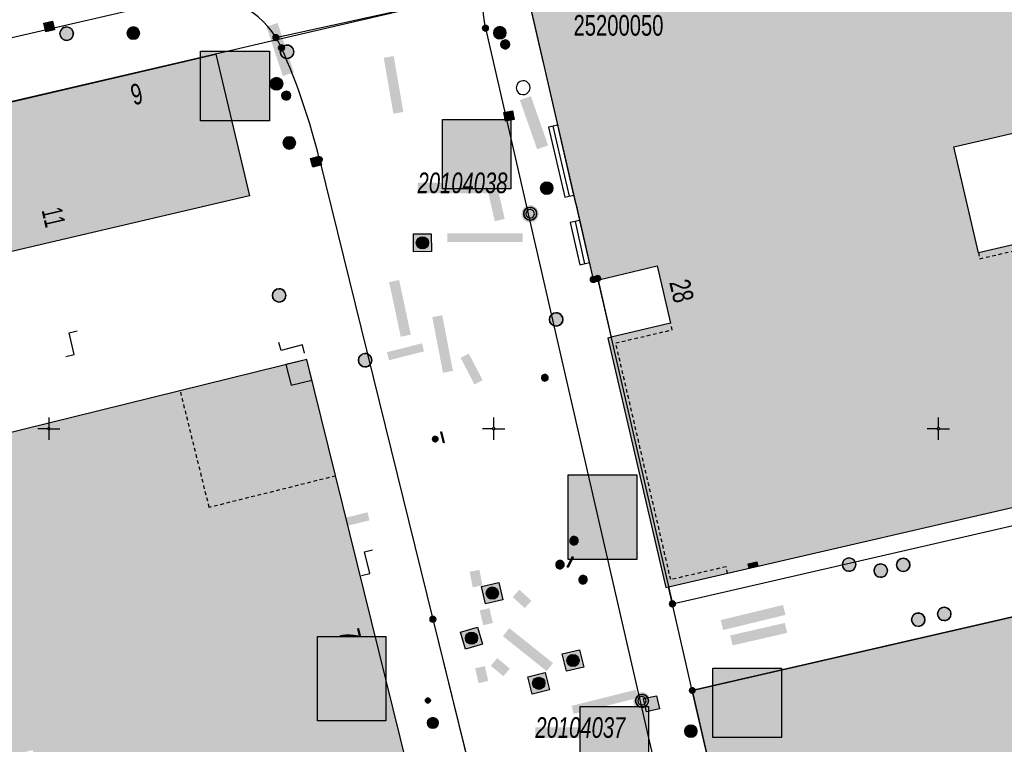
# Model space of a CAD drawing. Header units: metres. Extents: x 2695560 to 2696939, y 1260491 to 1262050.
# Tile 915 of 1005: x 2696499 to 2696555, y 1261582 to 1261623. Entities that reach past the tile are written whole.
import ezdxf

# ---------------------------------------------------------------- set-up
doc = ezdxf.new("R2010")
doc.units = ezdxf.units.M
doc.linetypes.add('AUSGEZOGEN', pattern=[0])
doc.linetypes.add('VERDECKT2_S2', pattern=[0.36, 0.2, -0.16])
for name, color, linetype in [('XR$1$AV_Flächen (EO)', 7, 'AUSGEZOGEN'), ('XR$1$AV_Gebäudeflächen (BB)', 7, 'AUSGEZOGEN'), ('XR$1$AV_Grenzpunkte', 7, 'AUSGEZOGEN'), ('XR$1$AV_Haus-Nr.', 7, 'AUSGEZOGEN'), ('XR$1$AV_Höhenfixpunkt-Nr.', 7, 'AUSGEZOGEN'), ('XR$1$AV_Koordinatennetzpunkte', 7, 'AUSGEZOGEN'), ('XR$1$AV_Lagefixpunkt-Nr.', 7, 'AUSGEZOGEN'), ('XR$1$AV_Lagefixpunkte', 7, 'AUSGEZOGEN'), ('XR$1$AV_Linien (BB)', 7, 'AUSGEZOGEN'), ('XR$1$AV_Linien (EO)', 7, 'AUSGEZOGEN'), ('XR$1$AW_LK_Einlaufschacht alt', 24, 'AUSGEZOGEN'), ('XR$1$AW_LK_Schachtdeckel', 24, 'AUSGEZOGEN'), ('XR$1$AW_LK_Zwischenpunkt', 24, 'AUSGEZOGEN'), ('XR$1$EW_LK_Bauwerk', 1, 'AUSGEZOGEN'), ('XR$1$EW_LK_Bauwerk_FL_Linie_Punkt', 1, 'AUSGEZOGEN'), ('XR$1$EW_LK_Knoten', 1, 'AUSGEZOGEN'), ('XR$1$FM_LK_SW_TRASSEKNOTEN', 94, 'AUSGEZOGEN'), ('XR$1$Liegenschaftsgrenzen', 7, 'AUSGEZOGEN'), ('XR$1$PFAV', 255, 'AUSGEZOGEN'), ('XR$1$PFAW', 255, 'AUSGEZOGEN'), ('XR$1$PFEW', 255, 'AUSGEZOGEN'), ('XR$1$PFWA', 255, 'AUSGEZOGEN'), ('XR$1$PFWFM', 255, 'AUSGEZOGEN'), ('XR$1$RAEW', 8, 'AUSGEZOGEN'), ('XR$1$RP_Abstandslinie', 7, 'AUSGEZOGEN'), ('XR$1$WA_LK_Absperrarmatur', 171, 'AUSGEZOGEN'), ('XR$1$WA_LK_Rohrleitungsteil', 171, 'AUSGEZOGEN')]:
    doc.layers.add(name, color=color, linetype=linetype)
doc.styles.add('ARIAL', font='arial.ttf')

# ---------------------------------------------------------------- blocks, each defined once
blk = doc.blocks.new('COMPLEXOBJECT_493')
at = {"layer": 'XR$1$AV_Linien (BB)', "color": 7, "linetype": 'AUSGEZOGEN', "transparency": 33554687}
for centre, radius, start, end in [((6508.467, 11619.312), 5.07, 24.6367, 32.0243), ((6478.427, 11606.134), 37.873, 13.7554, 23.8131)]:
    blk.add_arc(centre, radius, start, end, dxfattribs=at)
blk = doc.blocks.new('COMPLEXOBJECT_494')
at = {"layer": 'XR$1$AV_Linien (BB)', "color": 7, "linetype": 'AUSGEZOGEN', "transparency": 33554687}
blk.add_line((6464.045, 11614.135), (6507.503, 11624.243), dxfattribs=at)
blk.add_arc((6508.525, 11619.346), 5.002, 32.0385, 101.7879, dxfattribs=at)
blk = doc.blocks.new('COMPLEXOBJECT_514')
at = {"layer": 'XR$1$AV_Linien (BB)', "color": 7, "linetype": 'AUSGEZOGEN', "transparency": 33554687}
blk.add_line((6524.541, 11622.527), (6559.285, 11471.249), dxfattribs=at)
blk.add_arc((6529.922, 11623.78), 5.525, 171.7011, 193.1034, dxfattribs=at)
blk = doc.blocks.new('COMPLEXOBJECT_754')
at = {"layer": 'XR$1$AV_Linien (BB)', "color": 7, "linetype": 'AUSGEZOGEN', "transparency": 33554687}
blk.add_lwpolyline([(6515.213, 11615.139), (6521.59, 11589.285), (6541.451, 11508.777)], dxfattribs=at)
blk = doc.blocks.new('COMPLEXOBJECT_1411')
at = {"layer": 'XR$1$Liegenschaftsgrenzen', "color": 7, "linetype": 'AUSGEZOGEN', "transparency": 33554687}
blk.add_line((6524.541, 11622.527), (6559.285, 11471.249), dxfattribs=at)
blk.add_arc((6529.922, 11623.78), 5.525, 171.7011, 193.1034, dxfattribs=at)
blk = doc.blocks.new('COMPLEXOBJECT_1415')
at = {"layer": 'XR$1$Liegenschaftsgrenzen', "color": 7, "linetype": 'AUSGEZOGEN', "transparency": 33554687}
for centre, radius, start, end in [((6508.467, 11619.312), 5.07, 24.6367, 32.0243), ((6478.427, 11606.134), 37.873, 13.7554, 23.8131)]:
    blk.add_arc(centre, radius, start, end, dxfattribs=at)
blk = doc.blocks.new('COMPLEXOBJECT_1416')
at = {"layer": 'XR$1$Liegenschaftsgrenzen', "color": 7, "linetype": 'AUSGEZOGEN', "transparency": 33554687}
blk.add_line((6521.59, 11589.285), (6541.451, 11508.777), dxfattribs=at)
blk = doc.blocks.new('COMPLEXOBJECT_1432')
at = {"layer": 'XR$1$Liegenschaftsgrenzen', "color": 7, "linetype": 'AUSGEZOGEN', "transparency": 33554687}
blk.add_line((6464.045, 11614.135), (6507.503, 11624.243), dxfattribs=at)
blk.add_arc((6508.525, 11619.346), 5.002, 32.0385, 101.7879, dxfattribs=at)
blk = doc.blocks.new('BWAV1')
at = {"layer": 'XR$1$PFAV', "transparency": 33554687}
blk.add_hatch(color=7, dxfattribs=at).paths.add_polyline_path([(0.67, 0), (0.656, 0.135), (0.616, 0.264), (0.55, 0.383), (0.462, 0.486), (0.354, 0.569), (0.233, 0.628), (0.101, 0.662), (-0.034, 0.669), (-0.168, 0.649), (-0.295, 0.602), (-0.41, 0.53), (-0.508, 0.436), (-0.586, 0.325), (-0.639, 0.201), (-0.667, 0.068), (-0.667, -0.068), (-0.639, -0.201), (-0.586, -0.325), (-0.508, -0.436), (-0.41, -0.53), (-0.295, -0.602), (-0.168, -0.649), (-0.034, -0.669), (0.101, -0.662), (0.233, -0.628), (0.354, -0.569), (0.462, -0.486), (0.55, -0.383), (0.616, -0.264), (0.656, -0.135)])
at = {"color": 7, "transparency": 33554687}
for radius, start, end in [(0.5, 91.19481, 268.80519), (0.326, 91.19481, 268.80519), (0.5, 268.80519, 91.19481), (0.326, 268.80519, 91.19481)]:
    blk.add_arc((0, 0), radius, start, end, dxfattribs=at)
at = {"layer": 'XR$1$PFAV', "transparency": 33554687}
blk.add_circle((0, 0), 0.5, dxfattribs=at)
blk = doc.blocks.new('BAV15')
at = {"layer": 'XR$1$PFAV', "transparency": 33554687}
blk.add_hatch(color=7, dxfattribs=at).paths.add_polyline_path([(0.5, 0), (0.49, 0.1), (0.46, 0.2), (0.41, 0.29), (0.34, 0.36), (0.26, 0.42), (0.17, 0.47), (0.08, 0.49), (-0.03, 0.5), (-0.13, 0.48), (-0.22, 0.45), (-0.31, 0.4), (-0.38, 0.33), (-0.44, 0.24), (-0.48, 0.15), (-0.5, 0.05), (-0.5, -0.05), (-0.48, -0.15), (-0.44, -0.24), (-0.38, -0.33), (-0.31, -0.4), (-0.22, -0.45), (-0.13, -0.48), (-0.03, -0.5), (0.08, -0.49), (0.17, -0.47), (0.26, -0.42), (0.34, -0.36), (0.41, -0.29), (0.46, -0.2), (0.49, -0.1)])
at = {"color": 7, "transparency": 33554687}
for start, end in [(90, 270), (270, 90)]:
    blk.add_arc((0, 0), 0.5, start, end, dxfattribs=at)
at = {"layer": 'XR$1$PFAV', "transparency": 33554687}
blk.add_circle((0, 0), 0.5, dxfattribs=at)
blk = doc.blocks.new('BWAV20')
at = {"true_color": 0x000000, "transparency": 33554687}
blk.add_hatch(color=18, dxfattribs=at).paths.add_polyline_path([(0.17, 0), (0.16, 0.03), (0.15, 0.07), (0.14, 0.1), (0.11, 0.12), (0.09, 0.14), (0.06, 0.16), (0.03, 0.16), (-0.01, 0.17), (-0.04, 0.16), (-0.07, 0.15), (-0.1, 0.13), (-0.13, 0.11), (-0.15, 0.08), (-0.16, 0.05), (-0.17, 0.02), (-0.17, -0.02), (-0.16, -0.05), (-0.15, -0.08), (-0.13, -0.11), (-0.1, -0.13), (-0.07, -0.15), (-0.04, -0.16), (-0.01, -0.17), (0.03, -0.16), (0.06, -0.16), (0.09, -0.14), (0.11, -0.12), (0.14, -0.1), (0.15, -0.07), (0.16, -0.03)])
at = {"layer": 'XR$1$PFAV', "transparency": 33554687}
blk.add_hatch(color=7, dxfattribs=at).paths.add_polyline_path([(0.5, 0), (0.49, 0.1), (0.46, 0.2), (0.41, 0.29), (0.34, 0.36), (0.26, 0.42), (0.17, 0.47), (0.08, 0.49), (-0.03, 0.5), (-0.13, 0.48), (-0.22, 0.45), (-0.31, 0.4), (-0.38, 0.33), (-0.44, 0.24), (-0.48, 0.15), (-0.5, 0.05), (-0.5, -0.05), (-0.48, -0.15), (-0.44, -0.24), (-0.38, -0.33), (-0.31, -0.4), (-0.22, -0.45), (-0.13, -0.48), (-0.03, -0.5), (0.08, -0.49), (0.17, -0.47), (0.26, -0.42), (0.34, -0.36), (0.41, -0.29), (0.46, -0.2), (0.49, -0.1)])
blk = doc.blocks.new('BAV2041')
at = {"color": 7, "transparency": 33554687}
for p, q in [((0, 0.5), (0, 0.05)), ((-0.05, 0), (-0.5, 0)), ((0.05, 0), (0.5, 0)), ((0, -0.05), (0, -0.5))]:
    blk.add_line(p, q, dxfattribs=at)
blk.add_circle((0, 0), 0.05, dxfattribs=at)
for start, end in [(90, 270), (270, 90)]:
    blk.add_arc((0, 0), 0.05, start, end, dxfattribs=at)
blk = doc.blocks.new('COMPLEXOBJECT_1439')
at = {"layer": 'XR$1$RP_Abstandslinie', "color": 7, "linetype": 'AUSGEZOGEN', "transparency": 33554687}
blk.add_lwpolyline([(6648.23, 11653.37), (6603.23, 11642.9), (6559.4, 11632.7), (6515.57, 11622.51), (6471.74, 11612.31), (6427.91, 11602.11), (6384.08, 11591.92), (6365.19, 11587.52)], dxfattribs=at)
blk = doc.blocks.new('BAW2089')
at = {"layer": 'XR$1$PFAW', "transparency": 33554687}
blk.add_hatch(color=7, dxfattribs=at).paths.add_polyline_path([(-0.5, 0.5), (-0.5, -0.5), (0.5, -0.5), (0.5, 0.5)])
at = {"transparency": 33554687}
blk.add_lwpolyline([(-0.5, 0.5), (0.5, 0.5), (0.5, -0.5), (-0.5, -0.5), (-0.5, 0.5)], close=True, dxfattribs=at)
at = {"layer": 'XR$1$PFAW', "transparency": 33554687}
blk.add_lwpolyline([(-0.5, 0.5), (0.5, 0.5), (0.5, -0.5), (-0.5, -0.5), (-0.5, 0.5)], close=True, dxfattribs=at)
blk = doc.blocks.new('BAW2092')
at = {"true_color": 0x000000, "transparency": 33554687}
blk.add_hatch(color=18, dxfattribs=at).paths.add_polyline_path([(-0.03, 0.5), (-0.03, -0.5), (0.03, -0.5), (0.03, 0.5)])
at = {"transparency": 33554687}
blk.add_lwpolyline([(-0.03, 0.5), (0.03, 0.5), (0.03, -0.5), (-0.03, -0.5), (-0.03, 0.5)], close=True, dxfattribs=at)
blk = doc.blocks.new('BAW2093')
at = {"transparency": 33554687}
blk.add_lwpolyline([(-0.375, -0.5), (0, -0.5), (0, 0.5), (0.375, 0.5)], dxfattribs=at)
blk = doc.blocks.new('BAW2082')
at = {"layer": 'XR$1$PFAW', "transparency": 33554687}
blk.add_hatch(color=7, dxfattribs=at).paths.add_polyline_path([(0.509, -0.003), (0.499, 0.098), (0.469, 0.194), (0.42, 0.283), (0.354, 0.359), (0.274, 0.421), (0.183, 0.466), (0.085, 0.491), (-0.016, 0.496), (-0.116, 0.481), (-0.211, 0.446), (-0.297, 0.392), (-0.37, 0.323), (-0.428, 0.24), (-0.468, 0.147), (-0.488, 0.047), (-0.488, -0.054), (-0.468, -0.153), (-0.428, -0.246), (-0.37, -0.329), (-0.297, -0.398), (-0.211, -0.452), (-0.116, -0.487), (-0.016, -0.502), (0.085, -0.497), (0.183, -0.472), (0.274, -0.427), (0.354, -0.366), (0.42, -0.289), (0.469, -0.2), (0.499, -0.104)])
at = {"transparency": 33554687}
for start, end in [(91.19481, 268.80519), (268.80519, 91.19481)]:
    blk.add_arc((0.01, 0), 0.5, start, end, dxfattribs=at)
at = {"layer": 'XR$1$PFAW', "transparency": 33554687}
blk.add_circle((0.009, -0.003), 0.5, dxfattribs=at)
blk = doc.blocks.new('BAW2087')
at = {"lineweight": 25, "true_color": 0x000000, "transparency": 33554687}
h = blk.add_hatch(color=18, dxfattribs=at)
h.paths.add_polyline_path([(-0.5, 0.5), (-0.5, -0.5), (0.5, -0.5), (0.5, 0.5)])
h.paths.add_polyline_path([(0.337, -0.069), (0.316, -0.136), (0.282, -0.196), (0.237, -0.249), (0.182, -0.292), (0.119, -0.322), (0.052, -0.34), (-0.017, -0.343), (-0.086, -0.333), (-0.151, -0.309), (-0.21, -0.272), (-0.261, -0.224), (-0.301, -0.167), (-0.328, -0.103), (-0.342, -0.035), (-0.342, 0.035), (-0.328, 0.103), (-0.301, 0.167), (-0.261, 0.224), (-0.21, 0.272), (-0.151, 0.309), (-0.086, 0.333), (-0.017, 0.343), (0.052, 0.34), (0.119, 0.322), (0.182, 0.292), (0.237, 0.249), (0.282, 0.196), (0.316, 0.136), (0.337, 0.069), (0.344, 0)], flags=16)
at = {"layer": 'XR$1$PFAW', "lineweight": 25, "transparency": 33554687}
blk.add_hatch(color=7, dxfattribs=at).paths.add_polyline_path([(0.344, 0), (0.337, 0.069), (0.316, 0.136), (0.282, 0.196), (0.237, 0.249), (0.182, 0.292), (0.119, 0.322), (0.052, 0.34), (-0.017, 0.343), (-0.086, 0.333), (-0.151, 0.309), (-0.21, 0.272), (-0.261, 0.224), (-0.301, 0.167), (-0.328, 0.103), (-0.342, 0.035), (-0.342, -0.035), (-0.328, -0.103), (-0.301, -0.167), (-0.261, -0.224), (-0.21, -0.272), (-0.151, -0.309), (-0.086, -0.333), (-0.017, -0.343), (0.052, -0.34), (0.119, -0.322), (0.182, -0.292), (0.237, -0.249), (0.282, -0.196), (0.316, -0.136), (0.337, -0.069)])
at = {"lineweight": 25, "transparency": 33554687}
for p, q in [((-0.5, 0.5, 0.993), (0.5, 0.5, 0.993)), ((-0.5, -0.5, 0.993), (-0.5, 0.5, 0.993)), ((0.5, 0.5, 0.993), (0.5, -0.5, 0.993)), ((0.5, -0.5, 0.993), (-0.5, -0.5, 0.993))]:
    blk.add_line(p, q, dxfattribs=at)
blk.add_circle((0, 0), 0.344, dxfattribs=at)
at = {"layer": 'XR$1$PFAW', "lineweight": 25, "transparency": 33554687}
blk.add_line((-0.5, 0.5), (0.5, 0.5), dxfattribs=at)
at = {"layer": 'XR$1$PFAW', "color": 31, "lineweight": 25, "transparency": 33554687}
for p, q in [((-0.5, -0.5), (-0.5, 0.5)), ((0.5, 0.5), (0.5, -0.5)), ((0.5, -0.5), (-0.5, -0.5))]:
    blk.add_line(p, q, dxfattribs=at)
at = {"layer": 'XR$1$PFAW', "lineweight": 25, "transparency": 33554687}
blk.add_circle((0, 0), 0.344, dxfattribs=at)
blk = doc.blocks.new('BAW2088')
at = {"layer": 'XR$1$PFAW', "transparency": 33554687}
blk.add_hatch(color=253, dxfattribs=at).paths.add_polyline_path([(0.51, 0), (0.5, 0.101), (0.47, 0.197), (0.421, 0.286), (0.355, 0.362), (0.275, 0.424), (0.184, 0.469), (0.086, 0.494), (-0.015, 0.499), (-0.115, 0.484), (-0.21, 0.449), (-0.296, 0.395), (-0.369, 0.326), (-0.427, 0.243), (-0.467, 0.15), (-0.487, 0.051), (-0.487, -0.051), (-0.467, -0.15), (-0.427, -0.243), (-0.369, -0.326), (-0.296, -0.395), (-0.21, -0.449), (-0.115, -0.484), (-0.015, -0.499), (0.086, -0.494), (0.184, -0.469), (0.275, -0.424), (0.355, -0.362), (0.421, -0.286), (0.47, -0.197), (0.5, -0.101)])
at = {"transparency": 33554687}
for start, end in [(91.19481, 268.80519), (268.80519, 91.19481)]:
    blk.add_arc((0.01, 0), 0.5, start, end, dxfattribs=at)
at = {"layer": 'XR$1$PFAW', "transparency": 33554687}
blk.add_circle((0.01, 0), 0.5, dxfattribs=at)
blk = doc.blocks.new('BWA2013')
at = {"true_color": 0x000000, "transparency": 33554687}
blk.add_hatch(color=18, dxfattribs=at).paths.add_polyline_path([(-0.291, -0.409), (0.352, 0.357), (0.291, 0.409), (-0.352, -0.357)])
at = {"transparency": 33554687}
blk.add_lwpolyline([(-0.291, -0.409), (-0.352, -0.357), (0.291, 0.409), (0.352, 0.357), (-0.291, -0.409)], close=True, dxfattribs=at)
blk = doc.blocks.new('BWA965')
at = {"layer": 'XR$1$PFWA', "transparency": 33554687}
blk.add_hatch(color=7, dxfattribs=at).paths.add_polyline_path([(0, 0.5), (-0.05, 0.5), (-0.1, 0.49), (-0.15, 0.48), (-0.2, 0.46), (-0.24, 0.44), (-0.29, 0.41), (-0.33, 0.38), (-0.36, 0.34), (-0.4, 0.31), (-0.42, 0.26), (-0.45, 0.22), (-0.47, 0.17), (-0.48, 0.13), (-0.49, 0.08), (-0.5, 0.03), (-0.5, -0.03), (-0.49, -0.08), (-0.48, -0.13), (-0.47, -0.17), (-0.45, -0.22), (-0.42, -0.26), (-0.4, -0.31), (-0.36, -0.34), (-0.33, -0.38), (-0.29, -0.41), (-0.24, -0.44), (-0.2, -0.46), (-0.15, -0.48), (-0.1, -0.49), (-0.05, -0.5), (0, -0.5), (0.05, -0.5), (0.1, -0.49), (0.15, -0.48), (0.2, -0.46), (0.24, -0.44), (0.29, -0.41), (0.33, -0.38), (0.36, -0.34), (0.4, -0.31), (0.42, -0.26), (0.45, -0.22), (0.47, -0.17), (0.48, -0.13), (0.49, -0.08), (0.5, -0.03), (0.5, 0.03), (0.49, 0.08), (0.48, 0.13), (0.47, 0.17), (0.45, 0.22), (0.42, 0.26), (0.4, 0.31), (0.36, 0.34), (0.33, 0.38), (0.29, 0.41), (0.24, 0.44), (0.2, 0.46), (0.15, 0.48), (0.1, 0.49), (0.05, 0.5)])
at = {"transparency": 33554687}
blk.add_line((0, 0.5), (0, -0.5), dxfattribs=at)
for start, end in [(90, 270), (270, 90)]:
    blk.add_arc((0, 0), 0.5, start, end, dxfattribs=at)
blk = doc.blocks.new('BEW15')
at = {"layer": 'XR$1$PFEW', "transparency": 33554687}
h = blk.add_hatch(color=7, dxfattribs=at)
h.paths.add_polyline_path([(-0.5, 0), (-0.497, -0.05), (-0.489, -0.1), (-0.477, -0.15), (-0.459, -0.197), (-0.437, -0.242), (-0.41, -0.285), (-0.379, -0.326), (-0.344, -0.362), (-0.306, -0.395), (-0.264, -0.424), (-0.22, -0.449), (-0.173, -0.469), (-0.125, -0.484), (-0.075, -0.494), (-0.025, -0.499), (0.026, -0.499), (0.076, -0.494), (0.126, -0.484), (0.174, -0.469), (0.22, -0.449), (0.265, -0.424), (0.306, -0.395), (0.345, -0.362), (0.38, -0.326), (0.411, -0.285), (0.437, -0.242), (0.46, -0.197), (0.477, -0.15), (0.49, -0.1), (0.498, -0.05), (0.5, 0), (0.498, 0.051), (0.49, 0.101), (0.477, 0.15), (0.46, 0.197), (0.437, 0.243), (0.411, 0.286), (0.38, 0.326), (0.345, 0.363), (0.306, 0.396), (0.265, 0.424), (0.22, 0.449), (0.174, 0.469), (0.126, 0.484), (0.076, 0.494), (0.026, 0.5), (-0.025, 0.5), (-0.075, 0.494), (-0.125, 0.484), (-0.173, 0.469), (-0.22, 0.449), (-0.264, 0.424), (-0.306, 0.396), (-0.344, 0.363), (-0.379, 0.326), (-0.41, 0.286), (-0.437, 0.243), (-0.459, 0.197), (-0.477, 0.15), (-0.489, 0.101), (-0.497, 0.051)])
h.paths.add_polyline_path([(0.01, 0.001), (0.01, 0), (0.01, -0.001), (0.01, -0.002), (0.01, -0.003), (0.009, -0.004), (0.009, -0.005), (0.009, -0.006), (0.008, -0.006), (0.007, -0.007), (0.006, -0.008), (0.006, -0.008), (0.005, -0.009), (0.004, -0.009), (0.003, -0.01), (0.002, -0.01), (0.001, -0.01), (0, -0.01), (-0.001, -0.01), (-0.002, -0.01), (-0.003, -0.009), (-0.004, -0.009), (-0.005, -0.008), (-0.006, -0.008), (-0.007, -0.007), (-0.007, -0.006), (-0.008, -0.006), (-0.008, -0.005), (-0.009, -0.004), (-0.009, -0.003), (-0.009, -0.002), (-0.01, -0.001), (-0.01, 0), (-0.01, 0.001), (-0.009, 0.002), (-0.009, 0.003), (-0.009, 0.004), (-0.008, 0.005), (-0.008, 0.006), (-0.007, 0.007), (-0.007, 0.007), (-0.006, 0.008), (-0.005, 0.009), (-0.004, 0.009), (-0.003, 0.01), (-0.002, 0.01), (-0.001, 0.01), (0, 0.01), (0.001, 0.01), (0.002, 0.01), (0.003, 0.01), (0.004, 0.01), (0.005, 0.009), (0.006, 0.009), (0.006, 0.008), (0.007, 0.007), (0.008, 0.007), (0.009, 0.006), (0.009, 0.005), (0.009, 0.004), (0.01, 0.003), (0.01, 0.002)], flags=16)
at = {"color": 1, "transparency": 33554687}
for start, end in [(0, 180), (180, 0)]:
    blk.add_arc((0, 0), 0.5, start, end, dxfattribs=at)
at = {"layer": 'XR$1$PFEW', "transparency": 33554687}
blk.add_circle((0, 0), 0.5, dxfattribs=at)
blk = doc.blocks.new('BEWLP2574')
at = {"layer": 'XR$1$PFEW', "transparency": 33554687}
blk.add_hatch(color=7, dxfattribs=at).paths.add_polyline_path([(-0.5, 0), (-0.497, -0.051), (-0.489, -0.101), (-0.477, -0.15), (-0.459, -0.198), (-0.437, -0.243), (-0.41, -0.286), (-0.379, -0.326), (-0.344, -0.363), (-0.306, -0.396), (-0.264, -0.425), (-0.22, -0.449), (-0.173, -0.469), (-0.125, -0.485), (-0.075, -0.495), (-0.025, -0.5), (0.026, -0.5), (0.076, -0.495), (0.126, -0.485), (0.174, -0.469), (0.221, -0.449), (0.265, -0.425), (0.306, -0.396), (0.345, -0.363), (0.38, -0.326), (0.411, -0.286), (0.437, -0.243), (0.46, -0.198), (0.477, -0.15), (0.49, -0.101), (0.498, -0.051), (0.5, 0), (0.498, 0.05), (0.49, 0.1), (0.477, 0.149), (0.46, 0.197), (0.437, 0.242), (0.411, 0.285), (0.38, 0.325), (0.345, 0.362), (0.306, 0.395), (0.265, 0.424), (0.221, 0.448), (0.174, 0.468), (0.126, 0.484), (0.076, 0.494), (0.026, 0.499), (-0.025, 0.499), (-0.075, 0.494), (-0.125, 0.484), (-0.173, 0.468), (-0.22, 0.448), (-0.264, 0.424), (-0.306, 0.395), (-0.344, 0.362), (-0.379, 0.325), (-0.41, 0.285), (-0.437, 0.242), (-0.459, 0.197), (-0.477, 0.149), (-0.489, 0.1), (-0.497, 0.05)])
at = {"color": 1, "transparency": 33554687}
for start, end in [(90, 180), (0, 90), (180, 270), (270, 0)]:
    blk.add_arc((0, 0), 0.5, start, end, dxfattribs=at)
at = {"layer": 'XR$1$PFEW', "transparency": 33554687}
blk.add_circle((0, 0), 0.5, dxfattribs=at)
blk = doc.blocks.new('BEWLP2561')
at = {"layer": 'XR$1$PFEW', "transparency": 33554687}
blk.add_hatch(color=7, dxfattribs=at).paths.add_polyline_path([(0.49, 0), (0.48, 0.1), (0.45, 0.2), (0.4, 0.29), (0.33, 0.36), (0.25, 0.42), (0.16, 0.47), (0.06, 0.49), (-0.04, 0.5), (-0.14, 0.48), (-0.23, 0.45), (-0.32, 0.4), (-0.39, 0.33), (-0.45, 0.24), (-0.49, 0.15), (-0.51, 0.05), (-0.51, -0.05), (-0.49, -0.15), (-0.45, -0.24), (-0.39, -0.33), (-0.32, -0.4), (-0.23, -0.45), (-0.14, -0.48), (-0.04, -0.5), (0.06, -0.49), (0.16, -0.47), (0.25, -0.42), (0.33, -0.36), (0.4, -0.29), (0.45, -0.2), (0.48, -0.1)])
at = {"layer": 'XR$1$RAEW', "transparency": 33554687}
for points in [[(-0.32, -0.38), (-0.01, 0), (-0.38, 0.32), (-0.4, 0.31), (-0.41, 0.28), (-0.42, 0.26), (-0.44, 0.24), (-0.45, 0.22), (-0.46, 0.2), (-0.47, 0.17), (-0.48, 0.15), (-0.48, 0.12), (-0.49, 0.1), (-0.49, 0.07), (-0.5, 0.05), (-0.5, 0.02), (-0.5, 0), (-0.5, -0.03), (-0.5, -0.05), (-0.49, -0.08), (-0.49, -0.1), (-0.48, -0.13), (-0.48, -0.15), (-0.47, -0.17), (-0.46, -0.2), (-0.45, -0.22), (-0.44, -0.24), (-0.42, -0.27), (-0.41, -0.29), (-0.39, -0.31), (-0.38, -0.33), (-0.36, -0.35), (-0.34, -0.36)], [(0.31, 0.39), (0, 0), (0.38, -0.32), (0.4, -0.3), (0.41, -0.28), (0.43, -0.26), (0.44, -0.24), (0.45, -0.22), (0.46, -0.19), (0.47, -0.17), (0.48, -0.14), (0.48, -0.12), (0.49, -0.09), (0.49, -0.07), (0.49, -0.04), (0.5, -0.02), (0.5, 0.01), (0.49, 0.03), (0.49, 0.06), (0.49, 0.08), (0.48, 0.11), (0.48, 0.13), (0.47, 0.16), (0.46, 0.18), (0.45, 0.21), (0.44, 0.23), (0.42, 0.25), (0.41, 0.27), (0.4, 0.29), (0.38, 0.31), (0.36, 0.33), (0.34, 0.35), (0.33, 0.37)]]:
    blk.add_hatch(color=1, dxfattribs=at).paths.add_polyline_path(points)
at = {"color": 1, "transparency": 33554687}
for p, q in [((0.38, -0.32), (-0.38, 0.32)), ((-0.32, -0.38), (0.31, 0.39))]:
    blk.add_line(p, q, dxfattribs=at)
for start, end in [(91.3809, 268.6191), (268.6191, 91.3809)]:
    blk.add_arc((0, 0), 0.5, start, end, dxfattribs=at)
at = {"layer": 'XR$1$PFEW', "transparency": 33554687}
blk.add_circle((-0.01, 0, -0.99), 0.5, dxfattribs=at)
at = {"layer": 'XR$1$RAEW', "color": 1, "transparency": 33554687}
for points in [[(-0.32, -0.38), (-0.01, 0), (-0.38, 0.32)], [(0.31, 0.39), (0, 0), (0.38, -0.32)]]:
    blk.add_lwpolyline(points, dxfattribs=at)
for centre, start, end in [((0, 0), 139.4821, 229.5111), ((0, -0.01), 320.3659, 51.6348)]:
    blk.add_arc(centre, 0.5, start, end, dxfattribs=at)
blk = doc.blocks.new('BEW957')
at = {"layer": 'XR$1$RAEW', "transparency": 33554687}
blk.add_hatch(color=1, dxfattribs=at).paths.add_polyline_path([(-0.5, 0), (-0.5, -0.05), (-0.49, -0.1), (-0.48, -0.15), (-0.46, -0.2), (-0.44, -0.24), (-0.41, -0.29), (-0.38, -0.33), (-0.34, -0.36), (-0.31, -0.4), (-0.26, -0.42), (-0.22, -0.45), (-0.17, -0.47), (-0.13, -0.48), (-0.08, -0.49), (-0.03, -0.5), (0.03, -0.5), (0.08, -0.49), (0.13, -0.48), (0.17, -0.47), (0.22, -0.45), (0.26, -0.42), (0.31, -0.4), (0.34, -0.36), (0.38, -0.33), (0.41, -0.29), (0.44, -0.24), (0.46, -0.2), (0.48, -0.15), (0.49, -0.1), (0.5, -0.05), (0.5, 0), (0.5, 0.05), (0.49, 0.1), (0.48, 0.15), (0.46, 0.2), (0.44, 0.24), (0.41, 0.29), (0.38, 0.33), (0.34, 0.36), (0.31, 0.4), (0.26, 0.42), (0.22, 0.45), (0.17, 0.47), (0.13, 0.48), (0.08, 0.49), (0.03, 0.5), (-0.03, 0.5), (-0.08, 0.49), (-0.13, 0.48), (-0.17, 0.47), (-0.22, 0.45), (-0.26, 0.42), (-0.31, 0.4), (-0.34, 0.36), (-0.38, 0.33), (-0.41, 0.29), (-0.44, 0.24), (-0.46, 0.2), (-0.48, 0.15), (-0.49, 0.1), (-0.5, 0.05)])
at = {"color": 1, "transparency": 33554687}
for start, end in [(90, 180), (180, 270), (0, 90), (270, 0)]:
    blk.add_arc((0, 0), 0.5, start, end, dxfattribs=at)
at = {"layer": 'XR$1$RAEW', "color": 1, "transparency": 33554687}
blk.add_circle((0, 0), 0.5, dxfattribs=at)
blk = doc.blocks.new('BEWLP2514')
at = {"layer": 'XR$1$PFEW', "transparency": 33554687}
blk.add_hatch(color=7, dxfattribs=at).paths.add_polyline_path([(0.5, 0), (-0.5, 0), (-0.5, -0.5), (0.5, -0.5)])
at = {"color": 1, "transparency": 33554687}
blk.add_lwpolyline([(-0.5, 0), (0.5, 0), (0.5, -0.5), (-0.5, -0.5), (-0.5, 0)], close=True, dxfattribs=at)
at = {"layer": 'XR$1$PFEW', "transparency": 33554687}
for p, q in [((-0.5, -0.5), (-0.5, 0)), ((-0.5, 0), (0.5, 0)), ((0.5, 0), (0.5, -0.5)), ((0.5, -0.5), (-0.5, -0.5))]:
    blk.add_line(p, q, dxfattribs=at)
blk = doc.blocks.new('BWFM1')
at = {"layer": 'XR$1$PFWFM', "transparency": 33554687}
blk.add_hatch(color=7, dxfattribs=at).paths.add_polyline_path([(-0.5, 0.5), (-0.5, -0.5), (0.5, -0.5), (0.5, 0.5)])
at = {"color": 94, "transparency": 33554687}
blk.add_lwpolyline([(-0.5, 0.5), (0.5, 0.5), (0.5, -0.5), (-0.5, -0.5), (-0.5, 0.5)], close=True, dxfattribs=at)
blk = doc.blocks.new('BWFM16')
at = {"color": 94, "transparency": 33554687}
for start, end in [(91.19481, 268.80519), (268.80519, 91.19481)]:
    blk.add_arc((0.01, 0), 0.5, start, end, dxfattribs=at)

msp = doc.modelspace()

# ---------------------------------------------------------------- hatches: boundary and pattern name
at = {"transparency": 33554687}
for points in [[(2696513.829, 1261622.63), (2696513.205, 1261622.425), (2696514.123, 1261619.641), (2696514.746, 1261619.847)], [(2696530.466, 1261622.504), (2696530.466, 1261621.901), (2696534.379, 1261621.901), (2696534.379, 1261622.504)], [(2696509.501, 1261621.039), (2696509.501, 1261617.137), (2696513.372, 1261617.137), (2696513.372, 1261621.039)], [(2696520.356, 1261620.769), (2696519.796, 1261620.672), (2696520.338, 1261617.531), (2696520.898, 1261617.628)], [(2696537.751, 1261618.6), (2696537.868, 1261618.098), (2696543.277, 1261619.35), (2696543.16, 1261619.852)], [(2696510.691, 1261617.988), (2696510.844, 1261617.547), (2696512.762, 1261618.213), (2696512.61, 1261618.653)], [(2696528.069, 1261618.512), (2696527.45, 1261618.295), (2696528.418, 1261615.529), (2696529.038, 1261615.746)], [(2696523.105, 1261617.198), (2696523.105, 1261613.297), (2696526.945, 1261613.297), (2696526.945, 1261617.198)], [(2696500.08, 1261614.535), (2696500.198, 1261614.03), (2696508.612, 1261615.995), (2696508.494, 1261616.5)], [(2696525.696, 1261615.531), (2696525.137, 1261615.403), (2696526.04, 1261611.483), (2696526.599, 1261611.611)], [(2696521.697, 1261613.645), (2696521.697, 1261613.042), (2696525.644, 1261613.042), (2696525.644, 1261613.645)], [(2696523.365, 1261610.795), (2696523.365, 1261610.307), (2696527.604, 1261610.307), (2696527.604, 1261610.795)], [(2696520.663, 1261608.179), (2696520.099, 1261608.058), (2696520.753, 1261604.983), (2696521.317, 1261605.104)], [(2696523.084, 1261606.196), (2696522.525, 1261606.089), (2696523.126, 1261602.958), (2696523.685, 1261603.065)], [(2696519.977, 1261604.116), (2696520.091, 1261603.664), (2696522.06, 1261604.162), (2696521.945, 1261604.614)], [(2696524.578, 1261604.04), (2696524.118, 1261603.8), (2696524.896, 1261602.304), (2696525.356, 1261602.544)], [(2696530.17, 1261597.217), (2696530.17, 1261592.463), (2696534.021, 1261592.463), (2696534.021, 1261597.217)], [(2696516.911, 1261594.627), (2696517.022, 1261594.174), (2696518.994, 1261594.659), (2696518.882, 1261595.111)], [(2696525.174, 1261591.876), (2696524.625, 1261591.767), (2696524.798, 1261590.892), (2696525.347, 1261591)], [(2696527.424, 1261590.758), (2696527.045, 1261590.347), (2696527.723, 1261589.723), (2696528.102, 1261590.134)], [(2696538.741, 1261589.051), (2696538.877, 1261588.491), (2696542.381, 1261589.341), (2696542.245, 1261589.901)], [(2696525.737, 1261589.725), (2696525.192, 1261589.598), (2696525.387, 1261588.763), (2696525.932, 1261588.891)], [(2696539.278, 1261588.188), (2696539.407, 1261587.626), (2696542.472, 1261588.33), (2696542.343, 1261588.892)], [(2696526.855, 1261588.595), (2696526.496, 1261588.144), (2696528.953, 1261586.183), (2696529.312, 1261586.634)], [(2696516.063, 1261588.137), (2696516.063, 1261583.389), (2696519.91, 1261583.389), (2696519.91, 1261588.137)], [(2696526.173, 1261586.912), (2696525.816, 1261586.481), (2696526.526, 1261585.893), (2696526.882, 1261586.324)], [(2696525.479, 1261586.464), (2696524.934, 1261586.338), (2696525.128, 1261585.503), (2696525.673, 1261585.629)], [(2696538.3, 1261586.354), (2696538.3, 1261582.455), (2696542.151, 1261582.455), (2696542.151, 1261586.354)], [(2696530.359, 1261584.23), (2696530.473, 1261583.772), (2696534.087, 1261584.672), (2696533.973, 1261585.13)], [(2696530.847, 1261584.19), (2696530.847, 1261580.289), (2696534.673, 1261580.289), (2696534.673, 1261584.19)], [(2696528.321, 1261583.015), (2696528.321, 1261582.412), (2696532.244, 1261582.412), (2696532.244, 1261583.015)]]:
    msp.add_hatch(color=7, dxfattribs=at).paths.add_polyline_path(points)
at = {"layer": 'XR$1$AV_Gebäudeflächen (BB)', "true_color": 0xd2d2d2, "transparency": 33554687}
for points in [[(2696527.744, 1261624.898), (2696527.807, 1261624.625), (2696528.763, 1261620.464), (2696528.774, 1261620.415), (2696530.598, 1261612.482), (2696531.578, 1261608.205), (2696531.865, 1261608.276), (2696531.889, 1261608.179), (2696535.176, 1261608.979), (2696535.925, 1261605.755), (2696532.582, 1261604.953), (2696532.4, 1261604.909), (2696535.663, 1261590.882), (2696535.806, 1261590.915), (2696560.001, 1261596.502), (2696556.792, 1261610.536), (2696553.23, 1261609.712), (2696551.854, 1261615.661), (2696571.641, 1261620.242), (2696573.075, 1261613.956), (2696583.297, 1261616.325), (2696581.85, 1261622.618), (2696590.817, 1261624.703), (2696605.33, 1261628.064), (2696605.24, 1261628.454), (2696605.73, 1261628.566), (2696605.821, 1261628.176), (2696607.055, 1261628.463), (2696603.964, 1261641.729), (2696603.614, 1261641.648), (2696603.434, 1261642.425), (2696602.986, 1261642.321), (2696602.96, 1261642.436), (2696590.528, 1261639.558), (2696562.884, 1261633.157), (2696562.911, 1261633.04), (2696559.212, 1261632.169), (2696559.185, 1261632.286), (2696539.115, 1261627.648), (2696538.879, 1261627.594), (2696529.134, 1261625.342), (2696528.656, 1261625.231), (2696528.058, 1261625.093), (2696528.085, 1261624.976)], [(2696465.152, 1261601.893), (2696512.243, 1261612.909), (2696510.358, 1261620.886), (2696447.218, 1261606.115), (2696449.794, 1261595.059), (2696450.467, 1261595.215), (2696450.454, 1261595.262), (2696453.424, 1261595.963), (2696453.67, 1261596.371), (2696453.449, 1261597.349), (2696457.822, 1261598.36), (2696457.429, 1261600.086), (2696463.35, 1261601.471), (2696463.616, 1261600.614), (2696465.804, 1261593.572), (2696465.826, 1261593.5), (2696467.727, 1261593.97), (2696467.702, 1261594.047), (2696465.396, 1261601.142)], [(2696514.569, 1261523.062), (2696514.711, 1261522.487), (2696534.342, 1261527.34), (2696515.465, 1261603.708), (2696476.443, 1261594.055), (2696475.963, 1261596.006), (2696467.727, 1261593.97), (2696465.826, 1261593.5), (2696451.829, 1261590.041), (2696451.818, 1261590.038), (2696456.518, 1261571.042), (2696500.066, 1261581.738)], [(2696571.334, 1261580.933), (2696568.711, 1261592.364), (2696561.709, 1261590.734), (2696537.142, 1261585.095), (2696553.06, 1261515.791), (2696577.612, 1261521.442), (2696564.332, 1261579.326)]]:
    msp.add_hatch(color=254, dxfattribs=at).paths.add_polyline_path(points)

# ---------------------------------------------------------------- linework, layer by layer
at = {"color": 24, "lineweight": -3, "transparency": 33554687}
for points in [[(2696509.501, 1261621.039), (2696513.372, 1261621.039), (2696513.372, 1261617.137), (2696509.501, 1261617.137), (2696509.501, 1261621.039)], [(2696523.105, 1261617.198), (2696526.945, 1261617.198), (2696526.945, 1261613.297), (2696523.105, 1261613.297), (2696523.105, 1261617.198)], [(2696530.17, 1261597.217), (2696534.021, 1261597.217), (2696534.021, 1261592.463), (2696530.17, 1261592.463), (2696530.17, 1261597.217)], [(2696516.063, 1261588.137), (2696519.91, 1261588.137), (2696519.91, 1261583.389), (2696516.063, 1261583.389), (2696516.063, 1261588.137)], [(2696538.3, 1261586.354), (2696542.151, 1261586.354), (2696542.151, 1261582.455), (2696538.3, 1261582.455), (2696538.3, 1261586.354)], [(2696530.847, 1261584.19), (2696534.673, 1261584.19), (2696534.673, 1261580.289), (2696530.847, 1261580.289), (2696530.847, 1261584.19)]]:
    msp.add_lwpolyline(points, close=True, dxfattribs=at)
at = {"layer": 'XR$1$AV_Flächen (EO)', "color": 7, "linetype": 'AUSGEZOGEN', "transparency": 33554687}
for points in [[(2696529.584, 1261616.892), (2696529.06, 1261616.772), (2696529.971, 1261612.829), (2696530.491, 1261612.948), (2696529.584, 1261616.892)], [(2696530.283, 1261611.408), (2696530.813, 1261609.034), (2696531.359, 1261609.159), (2696530.816, 1261611.53), (2696530.283, 1261611.408)]]:
    msp.add_lwpolyline(points, close=True, dxfattribs=at)
at = {"layer": 'XR$1$AV_Linien (BB)', "color": 7, "linetype": 'AUSGEZOGEN', "transparency": 33554687}
for p, q in [((2696513.735, 1261621.81), (2696525.425, 1261624.387)), ((2696512.243, 1261612.909), (2696465.152, 1261601.893)), ((2696532.582, 1261604.953), (2696532.4, 1261604.909)), ((2696515.465, 1261603.708), (2696476.443, 1261594.055)), ((2696534.342, 1261527.34), (2696515.465, 1261603.708)), ((2696537.142, 1261585.095), (2696535.806, 1261590.915)), ((2696553.06, 1261515.791), (2696537.142, 1261585.095))]:
    msp.add_line(p, q, dxfattribs=at)
for points in [[(2696556.792, 1261610.536), (2696553.23, 1261609.712), (2696551.854, 1261615.661), (2696571.641, 1261620.242), (2696573.075, 1261613.956), (2696583.297, 1261616.325), (2696581.85, 1261622.618), (2696590.817, 1261624.703), (2696605.33, 1261628.064), (2696605.24, 1261628.454), (2696605.73, 1261628.566), (2696605.821, 1261628.176), (2696607.055, 1261628.463)], [(2696530.598, 1261612.482), (2696528.774, 1261620.415), (2696528.763, 1261620.464), (2696527.807, 1261624.625), (2696527.744, 1261624.898)], [(2696447.218, 1261606.115), (2696510.358, 1261620.886), (2696512.243, 1261612.909)], [(2696530.598, 1261612.482), (2696531.578, 1261608.205), (2696531.865, 1261608.276), (2696531.889, 1261608.179)], [(2696535.806, 1261590.915), (2696560.001, 1261596.502), (2696556.792, 1261610.536)], [(2696531.889, 1261608.179), (2696535.176, 1261608.979), (2696535.925, 1261605.755), (2696532.582, 1261604.953)], [(2696531.889, 1261608.179), (2696531.843, 1261608.168), (2696532.582, 1261604.953)], [(2696532.4, 1261604.909), (2696535.663, 1261590.882), (2696535.806, 1261590.915)], [(2696537.142, 1261585.095), (2696561.709, 1261590.734), (2696568.711, 1261592.364)]]:
    msp.add_lwpolyline(points, dxfattribs=at)
at = {"layer": 'XR$1$AV_Linien (EO)', "color": 7, "linetype": 'AUSGEZOGEN', "transparency": 33554687}
for p, q in [((2696530.231, 1261612.889), (2696529.32, 1261616.832)), ((2696530.551, 1261611.469), (2696531.081, 1261609.095))]:
    msp.add_line(p, q, dxfattribs=at)
at = {"layer": 'XR$1$AV_Linien (EO)', "color": 7, "linetype": 'VERDECKT2_S2', "transparency": 33554687}
for points in [[(2696553.23, 1261609.712), (2696553.309, 1261609.372), (2696556.495, 1261610.109), (2696559.576, 1261596.793), (2696556.468, 1261596.074), (2696556.553, 1261595.706)], [(2696539.124, 1261591.681), (2696539.039, 1261592.049), (2696535.932, 1261591.327), (2696532.838, 1261604.637), (2696536.013, 1261605.375), (2696535.925, 1261605.755)], [(2696517.085, 1261597.153), (2696509.984, 1261595.386), (2696508.363, 1261601.951)]]:
    msp.add_lwpolyline(points, dxfattribs=at)
at = {"layer": 'XR$1$AV_Linien (EO)', "color": 7, "linetype": 'AUSGEZOGEN', "transparency": 33554687}
msp.add_lwpolyline([(2696514.3, 1261603.42), (2696514.588, 1261602.255), (2696515.753, 1261602.543), (2696515.465, 1261603.708), (2696514.3, 1261603.42)], close=True, dxfattribs=at)
at = {"layer": 'XR$1$Liegenschaftsgrenzen', "color": 7, "linetype": 'AUSGEZOGEN', "transparency": 33554687}
for p, q in [((2696513.735, 1261621.81), (2696525.425, 1261624.387)), ((2696516.183, 1261614.949), (2696522.56, 1261589.095))]:
    msp.add_line(p, q, dxfattribs=at)
msp.add_lwpolyline([(2696527.101, 1261627.596), (2696531.578, 1261608.205), (2696531.822, 1261608.261), (2696536.023, 1261589.969), (2696560.389, 1261595.565), (2696556.99, 1261610.227), (2696608.145, 1261622.085)], dxfattribs=at)
msp.add_lwpolyline([(2696585.226, 1261549.967), (2696620.312, 1261558.026), (2696610.239, 1261601.884), (2696537.142, 1261585.095), (2696553.224, 1261515.074), (2696591.234, 1261523.804), (2696585.226, 1261549.967)], close=True, dxfattribs=at)

# ---------------------------------------------------------------- block references
at = {"layer": 'XR$1$AV_Grenzpunkte', "color": 7, "linetype": 'AUSGEZOGEN', "lineweight": -3, "transparency": 33554687}
for name, p, xscale, yscale in [('BAV15', (2696525.511, 1261622.337), 0.3249999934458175, 0.3249999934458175), ('BAV15', (2696513.735, 1261621.81), 0.3249999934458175, 0.3249999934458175), ('BAV15', (2696514.045, 1261621.235), 0.3249999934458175, 0.3249999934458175), ('BWAV20', (2696516.183, 1261614.949), 0.3899999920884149, 0.3899999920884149), ('BAV15', (2696531.578, 1261608.205), 0.3249999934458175, 0.3249999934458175), ('BAV15', (2696531.822, 1261608.261), 0.3249999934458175, 0.3249999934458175), ('BAV15', (2696536.023, 1261589.969), 0.3249999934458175, 0.3249999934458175), ('BAV15', (2696522.56, 1261589.095), 0.3249999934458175, 0.3249999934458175), ('BWAV20', (2696537.142, 1261585.095), 0.3899999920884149, 0.3899999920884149)]:
    msp.add_blockref(name, p, dxfattribs=dict(at, xscale=xscale, yscale=yscale))
at = {"layer": 'XR$1$AV_Koordinatennetzpunkte', "color": 7, "linetype": 'AUSGEZOGEN', "lineweight": -3, "transparency": 33554687, "xscale": 1.25, "yscale": 1.25}
for p in [(2696500.97, 1261599.81), (2696525.97, 1261599.81), (2696550.97, 1261599.81)]:
    msp.add_blockref('BAV2041', p, dxfattribs=at)
at = {"layer": 'XR$1$AV_Lagefixpunkte', "color": 7, "linetype": 'AUSGEZOGEN', "lineweight": -3, "transparency": 33554687, "xscale": 0.7199999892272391, "yscale": 0.7199999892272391}
for p in [(2696528.028, 1261611.901, 437.471), (2696534.312, 1261584.511, 437.779)]:
    msp.add_blockref('BWAV1', p, dxfattribs=at)
at = {"layer": 'XR$1$AV_Linien (BB)', "color": 7, "linetype": 'AUSGEZOGEN', "lineweight": -3, "transparency": 33554687}
for name in ['COMPLEXOBJECT_494', 'COMPLEXOBJECT_514', 'COMPLEXOBJECT_493', 'COMPLEXOBJECT_754']:
    msp.add_blockref(name, (2690000.97, 1249999.81), dxfattribs=at)
at = {"layer": 'XR$1$AW_LK_Einlaufschacht alt', "color": 24, "linetype": 'AUSGEZOGEN', "lineweight": -3, "transparency": 33554687, "xscale": 0.5000000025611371, "yscale": 0.5000000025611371}
for p, rotation in [((2696500.99, 1261622.431), 13.791673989), ((2696526.844, 1261617.403), 280.942941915), ((2696515.987, 1261614.835), 284.278506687)]:
    msp.add_blockref('BAW2089', p, dxfattribs=dict(at, rotation=rotation))
at = {"layer": 'XR$1$AW_LK_Schachtdeckel', "color": 24, "linetype": 'AUSGEZOGEN', "lineweight": -3, "transparency": 33554687}
for p, xscale, yscale, rotation in [((2696501.978, 1261622.032), 0.757819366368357, 0.7578193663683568, 192.8759913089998), ((2696514.358, 1261621.019), 0.7578193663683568, 0.757819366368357, 289.212164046)]:
    msp.add_blockref('BAW2088', p, dxfattribs=dict(at, xscale=xscale, yscale=yscale, rotation=rotation))
for p, rotation in [((2696521.969, 1261610.268), 180.4741334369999), ((2696525.9, 1261590.568), 282.926513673), ((2696524.73, 1261588.035), 15.931223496), ((2696530.436, 1261586.778), 13.12286222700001), ((2696528.512, 1261585.495), 13.99916050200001)]:
    msp.add_blockref('BAW2087', p, dxfattribs=dict(at, rotation=rotation))
for name, p, xscale, yscale in [('BAW2082', (2696513.905, 1261607.312), 0.7499999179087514, 0.7499999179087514), ('BAW2088', (2696529.483, 1261605.958), 0.7578193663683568, 0.7578193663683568), ('BAW2088', (2696518.741, 1261603.667), 0.7578193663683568, 0.7578193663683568), ('BAW2082', (2696545.947, 1261592.172), 0.7499999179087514, 0.7499999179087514), ('BAW2082', (2696547.727, 1261591.833), 0.7499999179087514, 0.7499999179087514), ('BAW2082', (2696548.994, 1261592.159), 0.7499999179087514, 0.7499999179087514), ('BAW2082', (2696549.837, 1261589.075), 0.7499999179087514, 0.7499999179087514), ('BAW2082', (2696551.302, 1261589.396), 0.7499999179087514, 0.7499999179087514)]:
    msp.add_blockref(name, p, dxfattribs=dict(at, xscale=xscale, yscale=yscale))
at = {"layer": 'XR$1$AW_LK_Zwischenpunkt', "color": 24, "linetype": 'AUSGEZOGEN', "lineweight": -3, "transparency": 33554687}
for name, p, xscale, yscale, rotation in [('BAW2093', (2696502.244, 1261604.598), 1.250000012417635, 1.250000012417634, 13.10044005), ('BAW2093', (2696514.627, 1261604.367), 1.250000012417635, 1.250000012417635, 104.381394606), ('BAW2092', (2696523.097, 1261599.333), 0.6249999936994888, 0.6249999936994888, 13.230148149), ('BAW2093', (2696518.86, 1261592.28), 1.250000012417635, 1.250000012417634, 13.58897870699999)]:
    msp.add_blockref(name, p, dxfattribs=dict(at, xscale=xscale, yscale=yscale, rotation=rotation))
at = {"layer": 'XR$1$AW_LK_Zwischenpunkt', "color": 24, "linetype": 'AUSGEZOGEN', "lineweight": -3, "transparency": 33554687, "xscale": 0.2999999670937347, "yscale": 0.2999999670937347}
msp.add_blockref('BAW2082', (2696522.687, 1261599.23), dxfattribs=at)
at = {"layer": 'XR$1$EW_LK_Bauwerk', "color": 1, "linetype": 'AUSGEZOGEN', "lineweight": -3, "transparency": 33554687, "xscale": 0.6874999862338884, "yscale": 0.6874999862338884}
for p in [(2696505.719, 1261622.062), (2696526.321, 1261622.082), (2696513.77, 1261619.216), (2696514.489, 1261615.884), (2696528.959, 1261613.341), (2696537.063, 1261582.807)]:
    msp.add_blockref('BEWLP2574', p, dxfattribs=at)
at = {"layer": 'XR$1$EW_LK_Bauwerk_FL_Linie_Punkt', "color": 1, "linetype": 'AUSGEZOGEN', "lineweight": -3, "transparency": 33554687, "xscale": 0.5999999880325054, "yscale": 0.5999999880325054}
msp.add_blockref('BEW15', (2696522.555, 1261583.268), dxfattribs=at)
at = {"layer": 'XR$1$EW_LK_Knoten', "color": 1, "linetype": 'AUSGEZOGEN', "lineweight": -3, "transparency": 33554687}
for name, p, xscale, yscale, rotation in [('BEWLP2561', (2696526.627, 1261621.427), 0.4943918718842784, 0.4943918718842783, 13.0329), ('BEWLP2561', (2696514.315, 1261618.547), 0.4943918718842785, 0.4943918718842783, 13.16790000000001), ('BEWLP2514', (2696540.588, 1261592.019), 0.5000000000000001, 0.5000000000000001, 192.8015999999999)]:
    msp.add_blockref(name, p, dxfattribs=dict(at, xscale=xscale, yscale=yscale, rotation=rotation))
at = {"layer": 'XR$1$EW_LK_Knoten', "color": 1, "linetype": 'AUSGEZOGEN', "lineweight": -3, "transparency": 33554687, "xscale": 0.2749999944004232, "yscale": 0.2749999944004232}
msp.add_blockref('BEW957', (2696522.279, 1261584.526), dxfattribs=at)
at = {"layer": 'XR$1$FM_LK_SW_TRASSEKNOTEN', "color": 94, "linetype": 'AUSGEZOGEN', "lineweight": -3, "transparency": 33554687, "xscale": 0.7769024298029, "yscale": 0.7769024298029}
msp.add_blockref('BWFM16', (2696527.624, 1261618.992), dxfattribs=at)
at = {"layer": 'XR$1$FM_LK_SW_TRASSEKNOTEN', "color": 94, "linetype": 'AUSGEZOGEN', "lineweight": -3, "transparency": 33554687, "xscale": 0.7500000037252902, "yscale": 0.7500000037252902, "rotation": 282.54193218}
msp.add_blockref('BWFM1', (2696534.849, 1261584.348), dxfattribs=at)
at = {"layer": 'XR$1$Liegenschaftsgrenzen', "color": 7, "linetype": 'AUSGEZOGEN', "lineweight": -3, "transparency": 33554687}
for name in ['COMPLEXOBJECT_1432', 'COMPLEXOBJECT_1411', 'COMPLEXOBJECT_1415', 'COMPLEXOBJECT_1416']:
    msp.add_blockref(name, (2690000.97, 1249999.81), dxfattribs=at)
at = {"layer": 'XR$1$RP_Abstandslinie', "color": 7, "linetype": 'AUSGEZOGEN', "lineweight": -3, "transparency": 33554687}
msp.add_blockref('COMPLEXOBJECT_1439', (2690000.97, 1249999.81), dxfattribs=at)
at = {"layer": 'XR$1$WA_LK_Absperrarmatur', "color": 171, "linetype": 'AUSGEZOGEN', "lineweight": -3, "transparency": 33554687}
for p, xscale, yscale, rotation in [((2696528.854, 1261602.682), 0.3749999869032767, 0.3749999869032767, 14.22984688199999), ((2696530.49, 1261593.514), 0.475528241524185, 0.475528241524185, 283.0960252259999), ((2696529.703, 1261592.173), 0.4755282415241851, 0.4755282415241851, 194.2200514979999), ((2696531, 1261591.323), 0.475528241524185, 0.475528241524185, 283.096025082)]:
    msp.add_blockref('BWA965', p, dxfattribs=dict(at, xscale=xscale, yscale=yscale, rotation=rotation))
at = {"layer": 'XR$1$WA_LK_Rohrleitungsteil', "color": 171, "linetype": 'AUSGEZOGEN', "lineweight": -3, "transparency": 33554687, "xscale": 0.6499999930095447, "yscale": 0.6499999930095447, "rotation": 193.4285730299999}
msp.add_blockref('BWA2013', (2696530.278, 1261592.319), dxfattribs=at)

# ---------------------------------------------------------------- texts
at = {"layer": 'XR$1$AV_Haus-Nr.', "color": 7, "transparency": 33554687, "char_height": 1.1621, "style": 'ARIAL'}
for s, insert, width, attachment_point, rotation in [('\\W0.68;9', (2696505.772, 1261619.2), 1.02516, 2, 13.0581), ('\\W0.58;11', (2696501.24, 1261611.713), 1.50373, 5, 283.0572), ('\\W0.70;28', (2696535.966, 1261607.43), 1.68109, 8, 283.086), ('\\W0.68;7', (2696518.471, 1261588.364), 1.02516, 2, 283.8573)]:
    msp.add_mtext(s, dxfattribs=dict(at, insert=insert, width=width, attachment_point=attachment_point, rotation=rotation))
at = {"layer": 'XR$1$AV_Höhenfixpunkt-Nr.', "color": 7, "transparency": 33554687, "insert": (2696530.466, 1261621.901), "char_height": 1.1621, "width": 5.50735, "attachment_point": 7, "style": 'ARIAL'}
msp.add_mtext('\\W0.70;25200050', dxfattribs=at)
at = {"layer": 'XR$1$AV_Lagefixpunkt-Nr.', "color": 7, "transparency": 33554687, "char_height": 1.1621, "width": 5.50234, "attachment_point": 7, "style": 'ARIAL'}
for s, insert in [('\\A1;{\\fArial|i1|b0;\\H1.162102;\\W0.700000;\\C7;20104038}\\P', (2696521.697, 1261613.042)), ('\\A1;{\\fArial|i1|b0;\\H1.162102;\\W0.700000;\\C7;20104037}\\P', (2696528.321, 1261582.412))]:
    msp.add_mtext(s, dxfattribs=dict(at, insert=insert))

doc.saveas('drawing.dxf')
